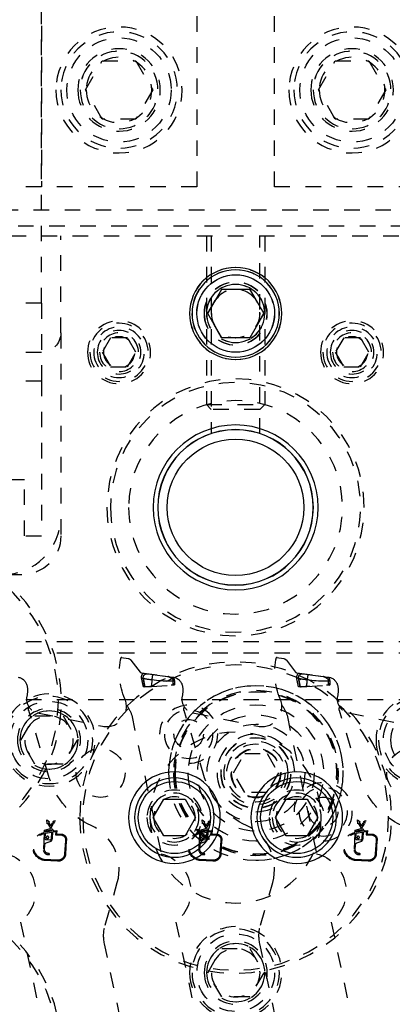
# Model space of a CAD drawing. Header units: inches. Extents: x 3 to 289, y 4 to 291.
# Tile 622 of 634: x 239.83 to 242.23, y 170.18 to 176.53. Entities that reach past the tile are written whole.
import ezdxf

# ---------------------------------------------------------------- set-up
doc = ezdxf.new("R2010")
doc.units = ezdxf.units.IN
doc.header["$LTSCALE"] = 0.5
doc.header["$MEASUREMENT"] = 0
doc.linetypes.add('HIDDEN', pattern=[0.225, 0.15, -0.075])
doc.layers.add('MFB', color=7, linetype='Continuous')

msp = doc.modelspace()

# ---------------------------------------------------------------- linework, layer by layer
at = {"layer": 'MFB', "color": 254, "linetype": 'HIDDEN'}
for p, q in [((240.9699, 181.9482), (240.9699, 175.4482)), ((241.4699, 175.4482), (241.4699, 181.9482)), ((239.9699, 180.0862), (239.9699, 175.4482)), ((239.9699, 174.6982), (239.9699, 179.6982)), ((240.2534, 176.0732), (240.3617, 176.2607)), ((240.3617, 176.2607), (240.5782, 176.2607)), ((240.5782, 176.2607), (240.6864, 176.0732)), ((241.7534, 176.0732), (241.8617, 176.2607)), ((241.8617, 176.2607), (242.0782, 176.2607)), ((242.0782, 176.2607), (242.1864, 176.0732)), ((240.3617, 175.8857), (240.2534, 176.0732)), ((240.6864, 176.0732), (240.5782, 175.8857)), ((241.8617, 175.8857), (241.7534, 176.0732)), ((242.1864, 176.0732), (242.0782, 175.8857)), ((240.5782, 175.8857), (240.3617, 175.8857)), ((242.0782, 175.8857), (241.8617, 175.8857)), ((240.9699, 175.4482), (236.4699, 175.4482)), ((245.9699, 175.4482), (241.4699, 175.4482)), ((246.2199, 175.2982), (236.2199, 175.2982)), ((236.2199, 175.1982), (246.2199, 175.1982)), ((235.771, 175.1321), (246.671, 175.1321)), ((240.0949, 174.5071), (240.0949, 175.1321)), ((241.0324, 175.1321), (241.0324, 174.0446)), ((241.0637, 175.1321), (241.0637, 173.8571)), ((241.3762, 173.8571), (241.3762, 175.1321)), ((241.4074, 175.1321), (241.4074, 174.0446)), ((241.0395, 174.6321), (241.1297, 174.7884)), ((241.1297, 174.7884), (241.1308, 174.7884)), ((241.3102, 174.7884), (241.4004, 174.6321)), ((239.9699, 174.6982), (237.4699, 174.6982)), ((239.9699, 174.6982), (239.9699, 174.1982)), ((241.1297, 174.4759), (241.0395, 174.6321)), ((241.4004, 174.6321), (241.3102, 174.4759)), ((240.0949, 174.5071), (240.0949, 173.1982)), ((240.4158, 174.4759), (240.3617, 174.3821)), ((240.5241, 174.4759), (240.4158, 174.4759)), ((240.5782, 174.3821), (240.5241, 174.4759)), ((241.1308, 174.4759), (241.1297, 174.4759)), ((241.9158, 174.4759), (241.8617, 174.3821)), ((242.0241, 174.4759), (241.9158, 174.4759)), ((242.0782, 174.3821), (242.0241, 174.4759)), ((237.4699, 174.3821), (239.9699, 174.3821)), ((240.3617, 174.3821), (240.4158, 174.2884)), ((240.5241, 174.2884), (240.5782, 174.3821)), ((241.8617, 174.3821), (241.9158, 174.2884)), ((242.0241, 174.2884), (242.0782, 174.3821)), ((240.4158, 174.2884), (240.5241, 174.2884)), ((241.9158, 174.2884), (242.0241, 174.2884)), ((237.4699, 174.1982), (239.9699, 174.1982)), ((237.4699, 174.1982), (239.9699, 174.1982)), ((239.9699, 174.1982), (239.9699, 173.1982)), ((241.0324, 174.0446), (241.4074, 174.0446)), ((241.0637, 174.0133), (241.0324, 174.0446)), ((241.3762, 174.0133), (241.0637, 174.0133)), ((241.3762, 174.0133), (241.4074, 174.0446)), ((239.8606, 173.5607), (239.3293, 173.5607)), ((239.8606, 173.1982), (239.8606, 173.5607)), ((237.4699, 173.1982), (239.9699, 173.1982)), ((239.8449, 172.9482), (239.4699, 172.9482)), ((239.4699, 172.5169), (242.9699, 172.5169)), ((242.9699, 172.4419), (239.4699, 172.4419)), ((240.483, 172.4152), (240.5312, 172.4067)), ((240.5467, 172.3973), (240.606, 172.3202)), ((241.483, 172.4152), (241.5312, 172.4067)), ((241.5467, 172.3973), (241.606, 172.3202)), ((240.6136, 172.2885), (240.614, 172.2916)), ((240.614, 172.2916), (240.6147, 172.2946)), ((240.6142, 172.3155), (240.8195, 172.2866)), ((240.6147, 172.2946), (240.6156, 172.2975)), ((240.6156, 172.2975), (240.6168, 172.3004)), ((240.6168, 172.3004), (240.6181, 172.3029)), ((240.6181, 172.3029), (240.6195, 172.3054)), ((240.6195, 172.3054), (240.6212, 172.3077)), ((240.6212, 172.3077), (240.623, 172.3098)), ((240.623, 172.3098), (240.6249, 172.3118)), ((240.6249, 172.3118), (240.627, 172.3137)), ((240.6258, 172.2875), (240.626, 172.2891)), ((240.626, 172.2891), (240.6263, 172.2907)), ((240.6263, 172.2907), (240.6267, 172.2922)), ((240.6267, 172.2922), (240.6272, 172.2937)), ((240.627, 172.3137), (240.6565, 172.3095)), ((240.6272, 172.2937), (240.6278, 172.2952)), ((240.6278, 172.2952), (240.6285, 172.2966)), ((240.6285, 172.2966), (240.6293, 172.298)), ((240.6293, 172.298), (240.6302, 172.2993)), ((240.6302, 172.2993), (240.6315, 172.301)), ((240.6315, 172.301), (240.6329, 172.3025)), ((240.6329, 172.3025), (240.6345, 172.3039)), ((240.6345, 172.3039), (240.6362, 172.3052)), ((240.6362, 172.3052), (240.6379, 172.3063)), ((240.6379, 172.3063), (240.6398, 172.3073)), ((240.6398, 172.3073), (240.6417, 172.3081)), ((240.6417, 172.3081), (240.6436, 172.3087)), ((240.6436, 172.3087), (240.6455, 172.3092)), ((240.6455, 172.3092), (240.6479, 172.3096)), ((240.6479, 172.3096), (240.6501, 172.3098)), ((240.6501, 172.3098), (240.6524, 172.3099)), ((240.6524, 172.3099), (240.6545, 172.3098)), ((240.6545, 172.3098), (240.6565, 172.3095)), ((240.6565, 172.3095), (240.6842, 172.3056)), ((240.6565, 172.3095), (240.6731, 172.3072)), ((240.6731, 172.3072), (240.6778, 172.3065)), ((240.6831, 172.2891), (240.6828, 172.2872)), ((240.6833, 172.291), (240.6831, 172.2891)), ((240.6836, 172.2928), (240.6833, 172.291)), ((240.6839, 172.2945), (240.6836, 172.2928)), ((240.6841, 172.2961), (240.6839, 172.2945)), ((240.6841, 172.3057), (240.6857, 172.3054)), ((240.6843, 172.2977), (240.6841, 172.2961)), ((240.6842, 172.3056), (240.6851, 172.3055)), ((240.6846, 172.2991), (240.6843, 172.2977)), ((240.6848, 172.3004), (240.6846, 172.2991)), ((240.685, 172.3015), (240.6848, 172.3004)), ((240.6851, 172.3025), (240.685, 172.3015)), ((240.6851, 172.3055), (240.6857, 172.3054)), ((240.6853, 172.3034), (240.6851, 172.3025)), ((240.6854, 172.3041), (240.6853, 172.3034)), ((240.6855, 172.3047), (240.6854, 172.3041)), ((240.6856, 172.3051), (240.6855, 172.3047)), ((240.6857, 172.3053), (240.6856, 172.3051)), ((240.6857, 172.3054), (240.7817, 172.2919)), ((240.6857, 172.3054), (240.6985, 172.3036)), ((240.6857, 172.3054), (240.6857, 172.3053)), ((240.7547, 172.2957), (240.7693, 172.2937)), ((240.7693, 172.2937), (240.7851, 172.2915)), ((240.7817, 172.2919), (240.7851, 172.2915)), ((240.7851, 172.2915), (240.8148, 172.2873)), ((240.7851, 172.2915), (240.7871, 172.2911)), ((240.7871, 172.2911), (240.7851, 172.2915)), ((240.7871, 172.2911), (240.7891, 172.2906)), ((240.7891, 172.2906), (240.7871, 172.2911)), ((240.7891, 172.2906), (240.7911, 172.29)), ((240.7911, 172.29), (240.7891, 172.2906)), ((240.7911, 172.29), (240.7931, 172.2892)), ((240.7931, 172.2892), (240.7911, 172.29)), ((240.7931, 172.2892), (240.795, 172.2883)), ((240.795, 172.2883), (240.7931, 172.2892)), ((241.6136, 172.2885), (241.614, 172.2916)), ((241.614, 172.2916), (241.6147, 172.2946)), ((241.6142, 172.3155), (241.8195, 172.2866)), ((241.6147, 172.2946), (241.6156, 172.2975)), ((241.6156, 172.2975), (241.6168, 172.3004)), ((241.6168, 172.3004), (241.6181, 172.3029)), ((241.6181, 172.3029), (241.6195, 172.3054)), ((241.6195, 172.3054), (241.6212, 172.3077)), ((241.6212, 172.3077), (241.623, 172.3098)), ((241.623, 172.3098), (241.6249, 172.3118)), ((241.6249, 172.3118), (241.627, 172.3137)), ((241.6258, 172.2875), (241.626, 172.2891)), ((241.626, 172.2891), (241.6263, 172.2907)), ((241.6263, 172.2907), (241.6267, 172.2922)), ((241.6267, 172.2922), (241.6272, 172.2937)), ((241.627, 172.3137), (241.6565, 172.3095)), ((241.6272, 172.2937), (241.6278, 172.2952)), ((241.6278, 172.2952), (241.6285, 172.2966)), ((241.6285, 172.2966), (241.6293, 172.298)), ((241.6293, 172.298), (241.6302, 172.2993)), ((241.6302, 172.2993), (241.6315, 172.301)), ((241.6315, 172.301), (241.6329, 172.3025)), ((241.6329, 172.3025), (241.6345, 172.3039)), ((241.6345, 172.3039), (241.6362, 172.3052)), ((241.6362, 172.3052), (241.6379, 172.3063)), ((241.6379, 172.3063), (241.6398, 172.3073)), ((241.6398, 172.3073), (241.6417, 172.3081)), ((241.6417, 172.3081), (241.6436, 172.3087)), ((241.6436, 172.3087), (241.6455, 172.3092)), ((241.6455, 172.3092), (241.6479, 172.3096)), ((241.6479, 172.3096), (241.6501, 172.3098)), ((241.6501, 172.3098), (241.6524, 172.3099)), ((241.6524, 172.3099), (241.6545, 172.3098)), ((241.6545, 172.3098), (241.6565, 172.3095)), ((241.6565, 172.3095), (241.6857, 172.3054)), ((241.6565, 172.3095), (241.673, 172.3072)), ((241.673, 172.3072), (241.6778, 172.3065)), ((241.6831, 172.2891), (241.6828, 172.2872)), ((241.6833, 172.291), (241.6831, 172.2891)), ((241.6836, 172.2928), (241.6833, 172.291)), ((241.6839, 172.2945), (241.6836, 172.2928)), ((241.6841, 172.2961), (241.6839, 172.2945)), ((241.6843, 172.2977), (241.6841, 172.2961)), ((241.6846, 172.2991), (241.6843, 172.2977)), ((241.6848, 172.3004), (241.6846, 172.2991)), ((241.685, 172.3015), (241.6848, 172.3004)), ((241.6851, 172.3025), (241.685, 172.3015)), ((241.6853, 172.3034), (241.6851, 172.3025)), ((241.6854, 172.3041), (241.6853, 172.3034)), ((241.6855, 172.3047), (241.6854, 172.3041)), ((241.6856, 172.3051), (241.6855, 172.3047)), ((241.6857, 172.3053), (241.6856, 172.3051)), ((241.6857, 172.3054), (241.7851, 172.2915)), ((241.6857, 172.3054), (241.6985, 172.3036)), ((241.6857, 172.3054), (241.6857, 172.3053)), ((241.7547, 172.2957), (241.7693, 172.2937)), ((241.7693, 172.2937), (241.7851, 172.2915)), ((241.7851, 172.2915), (241.8148, 172.2873)), ((241.7851, 172.2915), (241.7871, 172.2911)), ((241.7871, 172.2911), (241.7851, 172.2915)), ((241.7871, 172.2911), (241.7891, 172.2906)), ((241.7891, 172.2906), (241.7871, 172.2911)), ((241.7891, 172.2906), (241.7911, 172.29)), ((241.7911, 172.29), (241.7891, 172.2906)), ((241.7911, 172.29), (241.7931, 172.2892)), ((241.7931, 172.2892), (241.7911, 172.29)), ((241.7931, 172.2892), (241.795, 172.2883)), ((241.795, 172.2883), (241.7931, 172.2892)), ((240.6135, 172.2854), (240.6136, 172.2885)), ((240.6136, 172.2823), (240.6135, 172.2854)), ((240.614, 172.2792), (240.6136, 172.2823)), ((240.626, 172.2812), (240.614, 172.2792)), ((240.626, 172.2812), (240.614, 172.2792)), ((240.6367, 172.2255), (240.6255, 172.2248)), ((240.6257, 172.286), (240.6258, 172.2875)), ((240.6257, 172.2844), (240.6257, 172.286)), ((240.6258, 172.2828), (240.6257, 172.2844)), ((240.626, 172.2812), (240.6258, 172.2828)), ((240.6367, 172.2255), (240.626, 172.2812)), ((240.626, 172.2812), (240.6367, 172.2255)), ((240.626, 172.2812), (240.6273, 172.2806)), ((240.6273, 172.2806), (240.629, 172.28)), ((240.629, 172.28), (240.6311, 172.2794)), ((240.6311, 172.2794), (240.6335, 172.2787)), ((240.6335, 172.2787), (240.6362, 172.2781)), ((240.6362, 172.2781), (240.6393, 172.2774)), ((240.6367, 172.2255), (240.6794, 172.228)), ((240.6956, 172.229), (240.6373, 172.2255)), ((240.6393, 172.2774), (240.6426, 172.2767)), ((240.6426, 172.2767), (240.6462, 172.2761)), ((240.6462, 172.2761), (240.65, 172.2754)), ((240.65, 172.2754), (240.654, 172.2748)), ((240.654, 172.2748), (240.6582, 172.2741)), ((240.6582, 172.2741), (240.6625, 172.2735)), ((240.6625, 172.2735), (240.6669, 172.2729)), ((240.6669, 172.2729), (240.6714, 172.2724)), ((240.6714, 172.2724), (240.676, 172.2718)), ((240.676, 172.2718), (240.6806, 172.2713)), ((240.6794, 172.228), (240.8194, 172.2365)), ((240.6808, 172.2732), (240.6806, 172.2713)), ((240.6806, 172.2713), (240.6954, 172.2696)), ((240.6811, 172.2752), (240.6808, 172.2732)), ((240.6814, 172.2772), (240.6811, 172.2752)), ((240.6816, 172.2792), (240.6814, 172.2772)), ((240.6819, 172.2812), (240.6816, 172.2792)), ((240.6822, 172.2832), (240.6819, 172.2812)), ((240.6825, 172.2852), (240.6822, 172.2832)), ((240.6828, 172.2872), (240.6825, 172.2852)), ((240.6954, 172.2696), (240.7102, 172.268)), ((240.7102, 172.268), (240.7249, 172.2665)), ((240.7249, 172.2665), (240.7393, 172.2653)), ((240.7393, 172.2653), (240.7535, 172.2643)), ((240.7535, 172.2643), (240.7651, 172.2636)), ((240.7651, 172.2636), (240.7764, 172.2632)), ((240.7764, 172.2632), (240.7873, 172.2631)), ((240.7873, 172.2631), (240.7979, 172.2632)), ((240.795, 172.2883), (240.7969, 172.2873)), ((240.7969, 172.2873), (240.795, 172.2883)), ((240.7969, 172.2873), (240.7988, 172.2862)), ((240.7988, 172.2862), (240.7969, 172.2873)), ((240.7979, 172.2632), (240.8079, 172.2636)), ((240.7988, 172.2862), (240.8007, 172.285)), ((240.8007, 172.285), (240.7988, 172.2862)), ((240.8007, 172.285), (240.8025, 172.2838)), ((240.8025, 172.2838), (240.8007, 172.285)), ((240.8025, 172.2838), (240.8043, 172.2825)), ((240.8043, 172.2825), (240.8025, 172.2838)), ((240.8043, 172.2825), (240.806, 172.2812)), ((240.806, 172.2812), (240.8043, 172.2825)), ((240.8233, 172.2368), (240.805, 172.2356)), ((240.806, 172.2812), (240.8078, 172.2799)), ((240.8078, 172.2799), (240.806, 172.2812)), ((240.8078, 172.2799), (240.8148, 172.2873)), ((240.8078, 172.2799), (240.8148, 172.2873)), ((240.8078, 172.2799), (240.8095, 172.2784)), ((240.8079, 172.2636), (240.8174, 172.2644)), ((240.8095, 172.2784), (240.8112, 172.2768)), ((240.8112, 172.2768), (240.8128, 172.2751)), ((240.8128, 172.2751), (240.8142, 172.2732)), ((240.8142, 172.2732), (240.8151, 172.2719)), ((240.8148, 172.2873), (240.8167, 172.2854)), ((240.8151, 172.2719), (240.8158, 172.2705)), ((240.8158, 172.2705), (240.8164, 172.269)), ((240.8164, 172.269), (240.8168, 172.2679)), ((240.8167, 172.2854), (240.8184, 172.2834)), ((240.8168, 172.2679), (240.8171, 172.2667)), ((240.8171, 172.2667), (240.8173, 172.2656)), ((240.8173, 172.2656), (240.8174, 172.2644)), ((240.8174, 172.2644), (240.8259, 172.2645)), ((240.8174, 172.2644), (240.8259, 172.2645)), ((240.8194, 172.2365), (240.8174, 172.2644)), ((240.8184, 172.2834), (240.8201, 172.2812)), ((240.8264, 172.2369), (240.8194, 172.2365)), ((240.8201, 172.2812), (240.8217, 172.2788)), ((240.8217, 172.2788), (240.8231, 172.2762)), ((240.8231, 172.2762), (240.8238, 172.2744)), ((240.8264, 172.2369), (240.8233, 172.2368)), ((240.8238, 172.2744), (240.8245, 172.2726)), ((240.8245, 172.2726), (240.8251, 172.2707)), ((240.8251, 172.2707), (240.8255, 172.2687)), ((240.8255, 172.2687), (240.8258, 172.2666)), ((240.8258, 172.2666), (240.8259, 172.2645)), ((241.6135, 172.2854), (241.6136, 172.2885)), ((241.6136, 172.2823), (241.6135, 172.2854)), ((241.614, 172.2792), (241.6136, 172.2823)), ((241.626, 172.2812), (241.614, 172.2792)), ((241.626, 172.2812), (241.614, 172.2792)), ((241.6367, 172.2255), (241.6255, 172.2248)), ((241.6257, 172.286), (241.6258, 172.2875)), ((241.6257, 172.2844), (241.6257, 172.286)), ((241.6258, 172.2828), (241.6257, 172.2844)), ((241.626, 172.2812), (241.6258, 172.2828)), ((241.6367, 172.2255), (241.626, 172.2812)), ((241.626, 172.2812), (241.6367, 172.2255)), ((241.626, 172.2812), (241.6273, 172.2806)), ((241.6273, 172.2806), (241.629, 172.28)), ((241.629, 172.28), (241.6311, 172.2794)), ((241.6311, 172.2794), (241.6335, 172.2787)), ((241.6335, 172.2787), (241.6362, 172.2781)), ((241.6362, 172.2781), (241.6393, 172.2774)), ((241.6367, 172.2255), (241.6794, 172.228)), ((241.6367, 172.2255), (241.6373, 172.2255)), ((241.6956, 172.229), (241.6373, 172.2255)), ((241.6393, 172.2774), (241.6426, 172.2767)), ((241.6426, 172.2767), (241.6462, 172.2761)), ((241.6462, 172.2761), (241.65, 172.2754)), ((241.6466, 172.2261), (241.6503, 172.2263)), ((241.65, 172.2754), (241.654, 172.2748)), ((241.6537, 172.2265), (241.6552, 172.2266)), ((241.654, 172.2748), (241.6582, 172.2741)), ((241.6573, 172.2267), (241.6794, 172.228)), ((241.6582, 172.2741), (241.6625, 172.2735)), ((241.6625, 172.2735), (241.6669, 172.2729)), ((241.6669, 172.2729), (241.6714, 172.2724)), ((241.6714, 172.2724), (241.676, 172.2718)), ((241.676, 172.2718), (241.6806, 172.2713)), ((241.6794, 172.228), (241.8194, 172.2365)), ((241.6808, 172.2732), (241.6806, 172.2713)), ((241.6806, 172.2713), (241.6954, 172.2696)), ((241.6811, 172.2752), (241.6808, 172.2732)), ((241.6814, 172.2772), (241.6811, 172.2752)), ((241.6816, 172.2792), (241.6814, 172.2772)), ((241.6819, 172.2812), (241.6816, 172.2792)), ((241.6822, 172.2832), (241.6819, 172.2812)), ((241.6825, 172.2852), (241.6822, 172.2832)), ((241.6828, 172.2872), (241.6825, 172.2852)), ((241.6954, 172.2696), (241.7102, 172.268)), ((241.7102, 172.268), (241.7249, 172.2665)), ((241.7249, 172.2665), (241.7393, 172.2653)), ((241.7393, 172.2653), (241.7535, 172.2643)), ((241.7535, 172.2643), (241.7651, 172.2636)), ((241.7651, 172.2636), (241.7764, 172.2632)), ((241.7764, 172.2632), (241.7873, 172.2631)), ((241.7873, 172.2631), (241.7979, 172.2632)), ((241.795, 172.2883), (241.7969, 172.2873)), ((241.7969, 172.2873), (241.795, 172.2883)), ((241.7969, 172.2873), (241.7988, 172.2862)), ((241.7988, 172.2862), (241.7969, 172.2873)), ((241.7979, 172.2632), (241.8079, 172.2636)), ((241.7988, 172.2862), (241.8007, 172.285)), ((241.8007, 172.285), (241.7988, 172.2862)), ((241.8007, 172.285), (241.8025, 172.2838)), ((241.8025, 172.2838), (241.8007, 172.285)), ((241.8025, 172.2838), (241.8043, 172.2825)), ((241.8043, 172.2825), (241.8025, 172.2838)), ((241.8043, 172.2825), (241.806, 172.2812)), ((241.806, 172.2812), (241.8043, 172.2825)), ((241.8197, 172.2365), (241.805, 172.2356)), ((241.806, 172.2812), (241.8078, 172.2799)), ((241.8078, 172.2799), (241.806, 172.2812)), ((241.8078, 172.2799), (241.8148, 172.2873)), ((241.8078, 172.2799), (241.8148, 172.2873)), ((241.8078, 172.2799), (241.8095, 172.2784)), ((241.8079, 172.2636), (241.8174, 172.2644)), ((241.8095, 172.2784), (241.8112, 172.2768)), ((241.8112, 172.2768), (241.8128, 172.2751)), ((241.8128, 172.2751), (241.8142, 172.2732)), ((241.8142, 172.2732), (241.8151, 172.2719)), ((241.8148, 172.2873), (241.8167, 172.2854)), ((241.8151, 172.2719), (241.8158, 172.2705)), ((241.8158, 172.2705), (241.8164, 172.269)), ((241.8164, 172.269), (241.8168, 172.2679)), ((241.8167, 172.2854), (241.8184, 172.2834)), ((241.8168, 172.2679), (241.8171, 172.2667)), ((241.8171, 172.2667), (241.8173, 172.2656)), ((241.8173, 172.2656), (241.8174, 172.2644)), ((241.8174, 172.2644), (241.8259, 172.2645)), ((241.8174, 172.2644), (241.8259, 172.2645)), ((241.8194, 172.2365), (241.8174, 172.2644)), ((241.8184, 172.2834), (241.8201, 172.2812)), ((241.8264, 172.2369), (241.8194, 172.2365)), ((241.8194, 172.2365), (241.8203, 172.2366)), ((241.8201, 172.2812), (241.8217, 172.2788)), ((241.8217, 172.2788), (241.8231, 172.2762)), ((241.823, 172.2367), (241.8231, 172.2367)), ((241.8231, 172.2762), (241.8238, 172.2744)), ((241.8231, 172.2367), (241.8259, 172.2369)), ((241.8264, 172.2369), (241.8233, 172.2368)), ((241.8238, 172.2744), (241.8245, 172.2726)), ((241.8245, 172.2726), (241.8251, 172.2707)), ((241.8251, 172.2707), (241.8255, 172.2687)), ((241.8255, 172.2687), (241.8258, 172.2666)), ((241.8258, 172.2666), (241.8259, 172.2645)), ((241.8259, 172.2369), (241.8264, 172.2369)), ((242.9699, 172.1419), (239.4699, 172.1419)), ((239.8385, 171.8821), (239.9287, 172.0384)), ((240.0207, 171.6387), (239.8883, 172.0718)), ((239.9287, 172.0384), (240.1091, 172.0384)), ((239.9458, 172.0579), (240.3624, 171.971)), ((240.1091, 172.0384), (240.1993, 171.8821)), ((240.5516, 172.0418), (240.7415, 171.1484)), ((241.0207, 171.6387), (240.8883, 172.0718)), ((240.9458, 172.0579), (241.3624, 171.971)), ((241.5516, 172.0418), (241.7415, 171.1484)), ((242.0207, 171.6387), (241.8883, 172.0718)), ((241.9458, 172.0579), (242.2995, 171.9841)), ((239.9287, 171.7259), (239.8385, 171.8821)), ((240.1993, 171.8821), (240.1091, 171.7259)), ((241.2067, 171.6696), (241.2788, 171.7946)), ((241.2788, 171.7946), (241.4232, 171.7946)), ((241.4232, 171.7946), (241.4953, 171.6696)), ((240.1091, 171.7259), (239.9287, 171.7259)), ((241.2788, 171.5446), (241.2067, 171.6696)), ((241.4953, 171.6696), (241.4232, 171.5446)), ((241.4232, 171.5446), (241.2788, 171.5446)), ((240.0039, 171.3676), (240.0215, 171.3555)), ((240.0067, 171.3425), (240.0039, 171.3676)), ((240.0112, 171.3462), (240.0067, 171.3425)), ((240.0303, 171.314), (240.0112, 171.3462)), ((240.0215, 171.3555), (240.0161, 171.3507)), ((240.0161, 171.3507), (240.0311, 171.3286)), ((240.0467, 171.3408), (240.0303, 171.314)), ((240.0311, 171.3286), (240.0406, 171.3453)), ((240.0406, 171.3453), (240.0467, 171.3408)), ((240.0436, 171.3501), (240.0474, 171.3569)), ((240.0498, 171.3463), (240.0436, 171.3501)), ((240.0474, 171.3569), (240.0535, 171.3523)), ((240.0493, 171.3597), (240.0518, 171.364)), ((240.0555, 171.3559), (240.0493, 171.3597)), ((240.0535, 171.3523), (240.0498, 171.3463)), ((240.0518, 171.364), (240.0583, 171.3604)), ((240.0583, 171.3604), (240.0555, 171.3559)), ((241.0067, 171.3425), (241.0039, 171.3676)), ((241.0039, 171.3676), (241.0215, 171.3555)), ((241.0112, 171.3462), (241.0067, 171.3425)), ((241.0303, 171.314), (241.0112, 171.3462)), ((241.0215, 171.3555), (241.0161, 171.3507)), ((241.0161, 171.3507), (241.0311, 171.3286)), ((241.0467, 171.3408), (241.0303, 171.314)), ((241.0311, 171.3286), (241.0406, 171.3453)), ((241.0406, 171.3453), (241.0467, 171.3408)), ((241.0436, 171.3501), (241.0474, 171.3569)), ((241.0498, 171.3463), (241.0436, 171.3501)), ((241.0474, 171.3569), (241.0535, 171.3523)), ((241.0493, 171.3597), (241.0518, 171.364)), ((241.0555, 171.3559), (241.0493, 171.3597)), ((241.0535, 171.3523), (241.0498, 171.3463)), ((241.0518, 171.364), (241.0583, 171.3604)), ((241.0583, 171.3604), (241.0555, 171.3559)), ((242.0067, 171.3425), (242.0039, 171.3676)), ((242.0039, 171.3676), (242.0215, 171.3555)), ((242.0112, 171.3462), (242.0067, 171.3425)), ((242.0303, 171.314), (242.0112, 171.3462)), ((242.0215, 171.3555), (242.0161, 171.3507)), ((242.0161, 171.3507), (242.0311, 171.3286)), ((242.0467, 171.3408), (242.0303, 171.314)), ((242.0311, 171.3286), (242.0406, 171.3453)), ((242.0406, 171.3453), (242.0467, 171.3408)), ((242.0436, 171.3501), (242.0474, 171.3569)), ((242.0498, 171.3463), (242.0436, 171.3501)), ((242.0474, 171.3569), (242.0535, 171.3523)), ((242.0493, 171.3597), (242.0518, 171.364)), ((242.0555, 171.3559), (242.0493, 171.3597)), ((242.0535, 171.3523), (242.0498, 171.3463)), ((242.0518, 171.364), (242.0583, 171.3604)), ((242.0583, 171.3604), (242.0555, 171.3559)), ((239.988, 171.279), (239.9824, 171.1715)), ((239.9883, 171.2855), (239.9891, 171.2991)), ((239.9891, 171.2991), (239.9906, 171.3018)), ((239.9906, 171.3018), (240.029, 171.311)), ((239.9946, 171.2453), (239.9965, 171.2806)), ((239.9965, 171.2806), (240.0348, 171.2877)), ((240.0351, 171.2941), (239.9968, 171.287)), ((239.9968, 171.287), (239.9971, 171.293)), ((239.9971, 171.293), (239.9994, 171.2963)), ((239.9994, 171.2963), (240.0307, 171.3024)), ((240.029, 171.311), (240.0374, 171.3105)), ((240.0307, 171.3024), (240.0315, 171.3017)), ((240.0348, 171.2877), (240.0325, 171.2433)), ((240.0374, 171.3105), (240.0483, 171.2965)), ((240.0413, 171.2496), (240.0434, 171.2895)), ((240.0434, 171.2895), (240.0625, 171.292)), ((240.0483, 171.2965), (240.0692, 171.2992)), ((240.0625, 171.292), (240.0614, 171.2707)), ((240.0692, 171.2992), (240.068, 171.2766)), ((240.068, 171.2766), (240.0953, 171.2752)), ((240.988, 171.279), (240.9824, 171.1715)), ((240.9883, 171.2855), (240.9891, 171.2991)), ((240.9891, 171.2991), (240.9906, 171.3018)), ((240.9906, 171.3018), (241.029, 171.311)), ((240.9946, 171.2453), (240.9965, 171.2806)), ((240.9965, 171.2806), (241.0348, 171.2877)), ((241.0351, 171.2941), (240.9968, 171.287)), ((240.9968, 171.287), (240.9971, 171.293)), ((240.9971, 171.293), (240.9994, 171.2963)), ((240.9994, 171.2963), (241.0307, 171.3024)), ((241.029, 171.311), (241.0374, 171.3105)), ((241.0307, 171.3024), (241.0315, 171.3017)), ((241.0348, 171.2877), (241.0325, 171.2433)), ((241.0374, 171.3105), (241.0483, 171.2965)), ((241.0413, 171.2496), (241.0434, 171.2895)), ((241.0434, 171.2895), (241.0625, 171.292)), ((241.0483, 171.2965), (241.0692, 171.2992)), ((241.0625, 171.292), (241.0614, 171.2707)), ((241.0692, 171.2992), (241.068, 171.2766)), ((241.068, 171.2766), (241.0953, 171.2752)), ((241.988, 171.279), (241.9824, 171.1715)), ((241.9883, 171.2855), (241.9891, 171.2991)), ((241.9891, 171.2991), (241.9906, 171.3018)), ((241.9906, 171.3018), (242.029, 171.311)), ((241.9946, 171.2453), (241.9965, 171.2806)), ((241.9965, 171.2806), (242.0348, 171.2877)), ((242.0351, 171.2941), (241.9968, 171.287)), ((241.9968, 171.287), (241.9971, 171.293)), ((241.9971, 171.293), (241.9994, 171.2963)), ((241.9994, 171.2963), (242.0307, 171.3024)), ((242.029, 171.311), (242.0374, 171.3105)), ((242.0307, 171.3024), (242.0315, 171.3017)), ((242.0348, 171.2877), (242.0325, 171.2433)), ((242.0374, 171.3105), (242.0483, 171.2965)), ((242.0413, 171.2496), (242.0434, 171.2895)), ((242.0434, 171.2895), (242.0625, 171.292)), ((242.0483, 171.2965), (242.0692, 171.2992)), ((242.0625, 171.292), (242.0614, 171.2707)), ((242.0692, 171.2992), (242.068, 171.2766)), ((242.068, 171.2766), (242.0953, 171.2752)), ((239.9996, 171.2185), (240.0318, 171.2307)), ((240.0251, 171.2367), (240.0013, 171.2379)), ((240.0383, 171.2377), (240.0409, 171.2474)), ((240.0614, 171.2707), (240.1023, 171.2685)), ((240.1241, 171.2331), (240.1196, 171.1481)), ((240.1303, 171.2321), (240.1258, 171.1477)), ((240.9996, 171.2185), (241.0318, 171.2307)), ((241.0251, 171.2367), (241.0013, 171.2379)), ((241.0383, 171.2377), (241.0409, 171.2474)), ((241.0614, 171.2707), (241.1023, 171.2685)), ((241.1241, 171.2331), (241.1196, 171.1481)), ((241.1303, 171.2321), (241.1258, 171.1477)), ((241.9996, 171.2185), (242.0318, 171.2307)), ((242.0251, 171.2367), (242.0013, 171.2379)), ((242.0383, 171.2377), (242.0409, 171.2474)), ((242.0614, 171.2707), (242.1023, 171.2685)), ((242.1241, 171.2331), (242.1196, 171.1481)), ((242.1303, 171.2321), (242.1258, 171.1477)), ((239.9907, 171.1697), (239.9927, 171.2092)), ((240.9907, 171.1697), (240.9927, 171.2092)), ((241.9907, 171.1697), (241.9927, 171.2092)), ((240.0736, 171.1007), (239.9859, 171.1053)), ((240.0739, 171.1069), (239.9867, 171.1115)), ((241.0736, 171.1007), (240.9859, 171.1053)), ((241.0739, 171.1069), (240.9867, 171.1115)), ((242.0736, 171.1007), (241.9859, 171.1053)), ((242.0739, 171.1069), (241.9867, 171.1115)), ((240.3802, 170.6895), (240.4587, 170.9633)), ((241.3802, 170.6895), (241.4587, 170.9633)), ((239.835, 170.7086), (240.07, 169.6033)), ((240.835, 170.7086), (241.07, 169.6033)), ((241.835, 170.7086), (242.07, 169.6033)), ((240.4778, 170.0894), (240.376, 170.5686)), ((241.0406, 170.3821), (241.1308, 170.5384)), ((241.1308, 170.5384), (241.3112, 170.5384)), ((241.3112, 170.5384), (241.4014, 170.3821)), ((241.4778, 170.0894), (241.376, 170.5686)), ((241.1308, 170.2259), (241.0406, 170.3821)), ((241.4014, 170.3821), (241.3112, 170.2259)), ((241.3112, 170.2259), (241.1308, 170.2259))]:
    msp.add_line(p, q, dxfattribs=at)
at = {"layer": 'MFB', "color": 132, "linetype": 'Continuous'}
for p, q in [((241.0406, 174.6321), (241.1308, 174.7884)), ((241.1308, 174.7884), (241.3112, 174.7884)), ((241.3112, 174.7884), (241.4014, 174.6321)), ((241.1308, 174.4759), (241.0406, 174.6321)), ((241.4014, 174.6321), (241.3112, 174.4759)), ((241.3112, 174.4759), (241.1308, 174.4759)), ((240.6899, 171.3821), (240.758, 171.5002)), ((240.758, 171.5002), (240.8944, 171.5002)), ((240.8944, 171.5002), (240.9626, 171.3821)), ((241.4773, 171.3821), (241.5455, 171.5002)), ((241.5455, 171.5002), (241.6818, 171.5002)), ((241.6818, 171.5002), (241.75, 171.3821)), ((240.758, 171.264), (240.6899, 171.3821)), ((240.9626, 171.3821), (240.8944, 171.264)), ((241.5455, 171.264), (241.4773, 171.3821)), ((241.75, 171.3821), (241.6818, 171.264)), ((240.8944, 171.264), (240.758, 171.264)), ((241.6818, 171.264), (241.5455, 171.264))]:
    msp.add_line(p, q, dxfattribs=at)
at = {"layer": 'MFB', "color": 254, "linetype": 'HIDDEN', "extrusion": (0, 0, -1)}
for centre, radius in [((-240.4699, 176.0732), 0.4062), ((-241.9699, 176.0732), 0.4062), ((-240.4699, 176.0732), 0.375), ((-241.9699, 176.0732), 0.375), ((-240.4699, 176.0732), 0.2656), ((-240.4699, 176.0732), 0.25), ((-241.9699, 176.0732), 0.2656), ((-241.9699, 176.0732), 0.25), ((-240.4699, 176.0732), 0.2109), ((-241.9699, 176.0732), 0.2109), ((-241.2199, 174.6321), 0.2969), ((-241.2199, 174.6321), 0.2812), ((-241.2199, 174.6321), 0.2031), ((-241.221, 174.6321), 0.2031), ((-241.2199, 174.6321), 0.1875), ((-241.221, 174.6321), 0.1875), ((-241.2199, 174.6321), 0.1563), ((-241.221, 174.6321), 0.1563), ((-240.4699, 174.3821), 0.2031), ((-241.9699, 174.3821), 0.2031), ((-240.4699, 174.3821), 0.1875), ((-240.4699, 174.3821), 0.163), ((-240.4699, 174.3821), 0.1406), ((-241.9699, 174.3821), 0.1875), ((-241.9699, 174.3821), 0.163), ((-241.9699, 174.3821), 0.1406), ((-240.4699, 174.3821), 0.125), ((-240.4699, 174.3821), 0.1005), ((-241.9699, 174.3821), 0.125), ((-241.9699, 174.3821), 0.1005), ((-241.2199, 173.3821), 0.828), ((-241.2199, 173.3821), 0.805), ((-241.2199, 173.3821), 0.6884), ((-241.2199, 173.3821), 0.6884), ((-239.0949, 172.1321), 1.0039), ((-239.0949, 172.1321), 0.9843), ((-241.2199, 171.3821), 1.0039), ((-241.2199, 171.3821), 0.9843), ((-241.351, 171.6696), 0.5625), ((-240.0189, 171.8821), 0.2969), ((-240.0189, 171.8821), 0.2812), ((-241.351, 171.6696), 0.5313), ((-241.351, 171.6696), 0.5235), ((-241.351, 171.6696), 0.5209), ((-242.421, 171.8821), 0.2969), ((-242.421, 171.8821), 0.2812), ((-241.351, 171.6696), 0.4375), ((-240.0189, 171.8821), 0.2031), ((-240.0189, 171.8821), 0.1875), ((-240.0189, 171.8821), 0.1563), ((-240.918, 171.9196), 0.1563), ((-242.421, 171.8821), 0.2031), ((-241.2199, 171.3821), 0.5512), ((-241.351, 171.6696), 0.25), ((-241.351, 171.6696), 0.2266), ((-241.351, 171.6696), 0.225), ((-240.8262, 171.3821), 0.1772), ((-240.8262, 171.3821), 0.1575), ((-241.6136, 171.3821), 0.1772), ((-241.6136, 171.3821), 0.1575), ((-241.784, 171.4196), 0.1563), ((-240.8262, 171.3821), 0.1339), ((-241.6136, 171.3821), 0.1339), ((-240.0092, 171.2541), 0.00784), ((-241.0092, 171.2541), 0.00784), ((-242.0092, 171.2541), 0.00784), ((-239.0949, 169.8821), 1.0039), ((-239.0949, 169.8821), 0.9843), ((-241.221, 170.3821), 0.2969), ((-241.221, 170.3821), 0.2812), ((-241.221, 170.3821), 0.2031), ((-241.221, 170.3821), 0.1875), ((-241.221, 170.3821), 0.1563)]:
    msp.add_circle(centre, radius, dxfattribs=at)
at = {"layer": 'MFB', "color": 254, "linetype": 'HIDDEN'}
for centre, radius in [((240.4699, 176.0732), 0.336), ((241.9699, 176.0732), 0.336), ((241.2199, 174.6321), 0.25), ((240.0189, 171.8821), 0.25), ((242.421, 171.8821), 0.25), ((241.351, 171.6696), 0.375), ((240.918, 171.9196), 0.0945), ((241.351, 171.6696), 0.315), ((241.351, 171.6696), 0.205), ((241.351, 171.6696), 0.1875), ((240.351, 171.6696), 0.1575), ((241.351, 171.6696), 0.16), ((241.351, 171.6696), 0.1575), ((241.351, 171.6696), 0.1563), ((241.351, 171.6696), 0.1563), ((242.351, 171.6696), 0.1575), ((241.784, 171.4196), 0.0945), ((241.221, 170.3821), 0.25)]:
    msp.add_circle(centre, radius, dxfattribs=at)
at = {"layer": 'MFB', "color": 254, "linetype": 'Continuous', "extrusion": (0, 0, -1)}
for centre, radius in [((-241.221, 174.6321), 0.2969), ((-241.2199, 173.3821), 0.5313), ((-240.8262, 171.3821), 0.2953), ((-241.6136, 171.3821), 0.2953)]:
    msp.add_circle(centre, radius, dxfattribs=at)
at = {"layer": 'MFB', "color": 132, "linetype": 'Continuous', "extrusion": (0, 0, -1)}
for centre, radius in [((-241.221, 174.6321), 0.2812), ((-240.8262, 171.3821), 0.2559), ((-241.6136, 171.3821), 0.2559)]:
    msp.add_circle(centre, radius, dxfattribs=at)
at = {"layer": 'MFB', "color": 132, "linetype": 'Continuous'}
for centre, radius in [((241.221, 174.6321), 0.25), ((240.8262, 171.3821), 0.2323), ((241.6136, 171.3821), 0.2323)]:
    msp.add_circle(centre, radius, dxfattribs=at)
at = {"layer": 'MFB', "color": 9, "linetype": 'Continuous', "extrusion": (0, 0, -1)}
for radius in [0.501, 0.5]:
    msp.add_circle((-241.2199, 173.3821), radius, dxfattribs=at)
at = {"layer": 'MFB', "color": 4, "linetype": 'Continuous'}
msp.add_circle((241.2199, 173.3821), 0.44, dxfattribs=at)
at = {"layer": 'MFB', "color": 254, "linetype": 'HIDDEN'}
for centre, radius, start, end in [((240.4699, 176.0732), 0.25, 270, 180), ((241.9699, 176.0732), 0.25, 270, 180), ((241.2199, 174.6321), 0.1875, 270, 180), ((240.4699, 174.3821), 0.125, 270, 180), ((241.9699, 174.3821), 0.125, 270, 180), ((239.7199, 173.3232), 0.375, 270, 0), ((240.4874, 172.4087), 0.00571, 79.97423, 168.10315), ((241.4874, 172.4087), 0.00571, 79.97423, 168.10315), ((240.6159, 172.3279), 0.0125, 217.58852, 262), ((241.6159, 172.3279), 0.0125, 217.58852, 262), ((241.2095, 172.3769), 0.6035, 189.31248, 194.59809), ((241.3525, 172.2322), 0.673, 176.66318, 180.35042), ((241.351, 171.6696), 0.5625, 270, 180), ((253.2262, 172.477), 12.4021, 180.98189, 181.10926), ((254.2262, 172.477), 12.4021, 180.98189, 181.10926), ((239.9641, 172.146), 0.09, 167.25315, 258.22076), ((240.9641, 172.146), 0.09, 167.25315, 258.22076), ((241.9641, 172.146), 0.09, 167.25315, 258.22076), ((240.3887, 172.0973), 0.129, 258.22076, 23.06956), ((240.918, 171.9196), 0.1875, 270, 180), ((241.3887, 172.0973), 0.129, 258.22076, 23.06956), ((240.0189, 171.8821), 0.1875, 270, 180), ((241.351, 171.6696), 0.25, 270, 180), ((241.784, 171.4196), 0.1875, 270, 180), ((240.8262, 171.3821), 0.1575, 270, 180), ((241.6136, 171.3821), 0.1575, 270, 180), ((240.1607, 171.0488), 0.31, 344, 65.29446), ((241.1607, 171.0488), 0.31, 344, 65.29446), ((240.0281, 171.2405), 0.0105, 290.68167, 344.70301), ((240.0307, 171.2502), 0.0105, 344.70301, 357), ((241.0281, 171.2405), 0.0105, 290.68167, 344.70301), ((241.0307, 171.2502), 0.0105, 344.70301, 357), ((242.0281, 171.2405), 0.0105, 290.68167, 344.70301), ((242.0307, 171.2502), 0.0105, 344.70301, 357), ((240.0162, 171.1775), 0.0344, 190.01918, 272.73933), ((240.0181, 171.1469), 0.00376, 267, 96.91465), ((241.0162, 171.1775), 0.0344, 190.01918, 272.73933), ((241.0181, 171.1469), 0.00376, 267, 96.91465), ((242.0162, 171.1775), 0.0344, 190.01918, 272.73933), ((242.0181, 171.1469), 0.00376, 267, 96.91465), ((241.221, 170.3821), 0.1875, 270, 180)]:
    msp.add_arc(centre, radius, start, end, dxfattribs=at)
at = {"layer": 'MFB', "color": 254, "linetype": 'HIDDEN', "extrusion": (0, 0, -1)}
for centre, radius, start, end in [((-239.9699, 174.5071), 0.125, 180, 270), ((-239.8449, 173.1982), 0.25, 180, 270), ((-240.9105, 172.3195), 0.4382, 336.93044, 12.61924), ((-240.5268, 172.3821), 0.025, 100.02577, 142.41148), ((-241.9105, 172.3195), 0.4382, 336.93044, 12.61924), ((-241.5268, 172.3821), 0.025, 100.02577, 142.41148), ((-239.8099, 172.2184), 0.0689, 98, 169.7316), ((-239.7179, 172.2017), 0.1625, 169.7316, 192.74685), ((-245.1768, 172.5715), 4.3703, 355.60354, 355.96955), ((-240.8099, 172.2184), 0.0689, 98, 169.7316), ((-240.7179, 172.2017), 0.1625, 169.7316, 192.74685), ((-242.2095, 172.3769), 0.6035, 345.40191, 350.68752), ((-242.3525, 172.2322), 0.673, 359.64958, 3.33682), ((-246.1768, 172.5715), 4.3703, 355.60354, 355.96955), ((-241.8099, 172.2184), 0.0689, 98, 169.7316), ((-241.7179, 172.2017), 0.1625, 169.7316, 192.74685), ((-240.369, 171.9859), 0.191, 140.99143, 162.98575), ((-241.369, 171.9859), 0.191, 140.99143, 162.98575), ((-239.9182, 172.0809), 0.0313, 342.99985, 26.19974), ((-240.9182, 172.0809), 0.0313, 342.99985, 26.19974), ((-241.9182, 172.0809), 0.0313, 342.99985, 26.19974), ((-240.4989, 171.7848), 0.5, 294.65433, 342.99985), ((-241.4989, 171.7848), 0.5, 294.65433, 342.99985), ((-242.4989, 171.7848), 0.5, 294.65433, 342.99985), ((-240.0049, 171.1951), 0.0918, 281.92618, 79.6209), ((-240.0049, 171.1951), 0.0856, 282.24702, 78.6237), ((-240.0246, 171.2938), 0.0105, 131.3426, 178.20423), ((-240.0973, 171.2411), 0.0341, 86.48847, 195.2728), ((-241.0049, 171.1951), 0.0918, 281.92618, 79.6209), ((-241.0049, 171.1951), 0.0856, 282.24702, 78.6237), ((-241.0246, 171.2938), 0.0105, 131.3426, 178.20423), ((-241.0973, 171.2411), 0.0341, 86.48847, 195.2728), ((-242.0049, 171.1951), 0.0918, 281.92618, 79.6209), ((-242.0049, 171.1951), 0.0856, 282.24702, 78.6237), ((-242.0246, 171.2938), 0.0105, 131.3426, 178.20423), ((-242.0973, 171.2411), 0.0341, 86.48847, 195.2728), ((-240.0033, 171.2086), 0.0105, 3, 69.31833), ((-240.0017, 171.245), 0.00703, 273, 3), ((-240.0255, 171.2437), 0.00703, 183, 273), ((-240.0973, 171.2411), 0.0279, 100.20545, 196.58489), ((-241.0033, 171.2086), 0.0105, 3, 69.31833), ((-241.0017, 171.245), 0.00703, 273, 3), ((-241.0255, 171.2437), 0.00703, 183, 273), ((-241.0973, 171.2411), 0.0279, 100.20545, 196.58489), ((-242.0033, 171.2086), 0.0105, 3, 69.31833), ((-242.0017, 171.245), 0.00703, 273, 3), ((-242.0255, 171.2437), 0.00703, 183, 273), ((-242.0973, 171.2411), 0.0279, 100.20545, 196.58489), ((-239.6814, 170.9058), 0.25, 103.92537, 232.07463), ((-240.017, 171.1783), 0.0277, 268.71432, 341.81061), ((-240.0762, 171.1503), 0.0497, 183, 273), ((-240.0762, 171.1503), 0.0435, 183, 273), ((-240.6814, 170.9058), 0.25, 103.92537, 232.07463), ((-241.017, 171.1783), 0.0277, 268.71432, 341.81061), ((-241.0762, 171.1503), 0.0497, 183, 273), ((-241.0762, 171.1503), 0.0435, 183, 273), ((-241.6814, 170.9058), 0.25, 103.92537, 232.07463), ((-242.017, 171.1783), 0.0277, 268.71432, 341.81061), ((-242.0762, 171.1503), 0.0497, 183, 273), ((-242.0762, 171.1503), 0.0435, 183, 273), ((-240.6205, 170.6205), 0.25, 348, 16), ((-241.6205, 170.6205), 0.25, 348, 16)]:
    msp.add_arc(centre, radius, start, end, dxfattribs=at)

doc.saveas('drawing.dxf')
